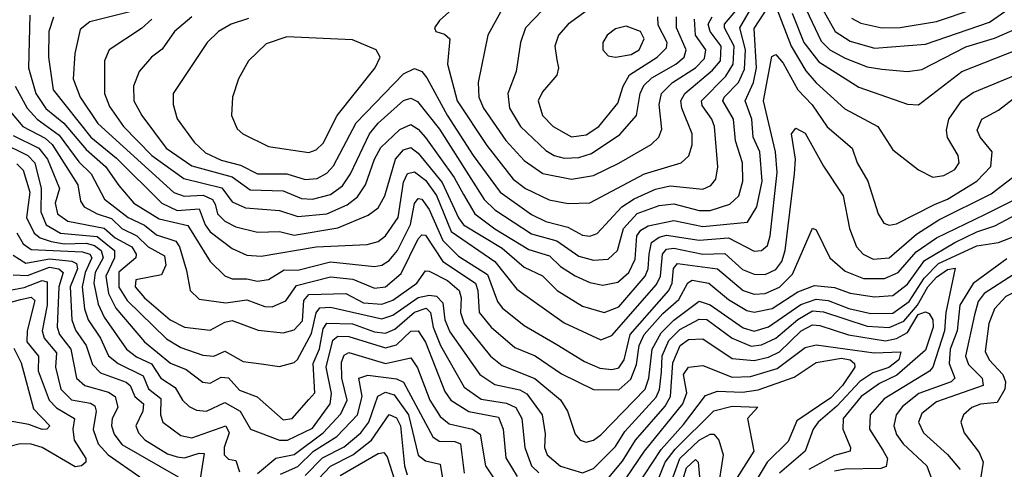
# Model space of a CAD drawing. Extents: x 1308313 to 1441400, y 959662 to 1036319.
# Tile 473 of 656: x 1405913 to 1408611, y 965365 to 966597. Entities that reach past the tile are written whole.
import ezdxf

# ---------------------------------------------------------------- set-up
doc = ezdxf.new("R2010")
doc.units = 0

msp = doc.modelspace()

# ---------------------------------------------------------------- linework, layer by layer
at = {"layer": '0CON10XD'}
for points in [[(1407261.4, 966675), (1407195.3, 966555), (1407169.1, 966425), (1407171.2, 966385), (1407183.5, 966355), (1407245, 966266.1), (1407295, 966211.4), (1407346, 966176), (1407425, 966160.6), (1407485, 966170.3), (1407555, 966204.4), (1407643.1, 966255), (1407664.1, 966275), (1407672.7, 966297.3), (1407664.9, 966365), (1407671.2, 966395), (1407702, 966425), (1407765, 966465.3), (1407788.9, 966491.1), (1407793.3, 966515), (1407764.9, 966555), (1407761.5, 966598.5)], [(1406384.8, 966605), (1406337.5, 966565), (1406303.7, 966516.3), (1406274.6, 966495), (1406240.8, 966455), (1406224.8, 966415.2), (1406226.1, 966375), (1406247.6, 966335), (1406314.4, 966245), (1406385, 966197), (1406495, 966167), (1406545, 966131.4), (1406635, 966128.7), (1406685, 966107.7), (1406715, 966105.4), (1406765, 966118.6), (1406797.9, 966142.1), (1406819.6, 966175), (1406871.2, 966285), (1406895, 966314.2), (1406965, 966375.9), (1406985, 966381.9), (1407003.2, 966373.2), (1407063, 966297), (1407185.4, 966105), (1407215, 966076), (1407315, 966011), (1407385, 965991.5), (1407445, 965949.3), (1407485, 965938), (1407525, 965941.5), (1407550.5, 965965), (1407566.9, 966025), (1407605, 966066.2), (1407665, 966087.9), (1407705, 966092.7), (1407775, 966074.4), (1407805, 966074.4), (1407858.4, 966091.6), (1407883.3, 966115), (1407894, 966155), (1407893.1, 966205), (1407873.8, 966265), (1407868.9, 966325), (1407839.8, 966375), (1407843, 966385), (1407882.5, 966425), (1407898.5, 966461.5), (1407901.9, 966515), (1407885.7, 966575), (1407925, 966642.3)], [(1406215, 966618.9), (1406105, 966591.6), (1406079.2, 966570.8), (1406064, 966505), (1406059.7, 966435), (1406078.6, 966385), (1406127.1, 966312.9), (1406335, 966124), (1406364, 966114), (1406416.1, 966116.1), (1406441.2, 966105), (1406448.4, 966091.6), (1406455.3, 966065.3), (1406475, 966045.2), (1406505, 966030.1), (1406565, 966014.8), (1406625, 966016.6), (1406665, 966007.2), (1406785, 966027.4), (1406868, 966062), (1406895, 966081.8), (1406913.1, 966115), (1406942.6, 966215), (1406965, 966240.6), (1406985, 966247.1), (1407005, 966232), (1407070.9, 966150.9), (1407115, 966054), (1407129, 966035), (1407235, 965971), (1407295, 965919.7), (1407345, 965895.2), (1407385.6, 965855.6), (1407455, 965812.6), (1407514.8, 965794.8), (1407555, 965810.8), (1407627, 965895), (1407635.1, 965915), (1407637.4, 965955), (1407643.6, 965986.4), (1407665, 966001.3), (1407685, 966006.6), (1407775, 965993.5), (1407855, 965999.9), (1407925, 965963.1), (1407945.4, 965964.6), (1407961.6, 965978.4), (1407969.2, 966005), (1407988.3, 966178.3), (1407983.9, 966235), (1407950.8, 966375), (1407973.9, 966496.1), (1407985, 966501.8), (1408005, 966478.6), (1408045.1, 966405.1), (1408083.8, 966363.8), (1408125, 966303.8), (1408193.5, 966245), (1408207.6, 966205), (1408236.8, 966155), (1408265, 966065.8), (1408280.3, 966040.2), (1408295, 966033.9), (1408315, 966037.6), (1408419.1, 966090.9), (1408455, 966105.7), (1408535.1, 966154.9), (1408574, 966195), (1408577, 966235), (1408544.2, 966275), (1408535.8, 966295), (1408549.4, 966325), (1408595, 966349.4), (1408635, 966380.6)], [(1406275, 966598.7), (1406246.9, 966573.1), (1406158, 966515), (1406145.3, 966485), (1406145.7, 966395), (1406159.3, 966359.3), (1406197.7, 966305), (1406275.1, 966225), (1406362.4, 966162.4), (1406466.7, 966136.7), (1406495, 966098.1), (1406531.7, 966081.7), (1406625, 966074.2), (1406675, 966058.2), (1406754.3, 966065.7), (1406810, 966090), (1406838.2, 966111.8), (1406860.4, 966145), (1406884.9, 966215), (1406902.5, 966247.4), (1406955, 966296.8), (1406985, 966309.7), (1407005, 966297.7), (1407024.6, 966274.6), (1407103.5, 966165), (1407128.8, 966118.8), (1407160, 966065), (1407215, 966024.6), (1407307.8, 965967.8), (1407365, 965950.6), (1407395, 965921.5), (1407435, 965895.5), (1407475, 965877.7), (1407510.4, 965870.4), (1407552.2, 965877.8), (1407581.5, 965905), (1407598.9, 965941.1), (1407604.3, 966005), (1407615, 966020.3), (1407635, 966032.8), (1407705, 966046.9), (1407785, 966031.1), (1407907.4, 966042.6), (1407932.2, 966085), (1407947.2, 966155), (1407940.9, 966235), (1407922.8, 966275), (1407919, 966325), (1407900.5, 966375), (1407923.3, 966425), (1407931.5, 966465), (1407925, 966572.9), (1407965, 966633.3)], [(1406539.7, 966600.3), (1406492.5, 966585), (1406457.5, 966565), (1406426.7, 966535), (1406333.8, 966395), (1406333.4, 966365), (1406345, 966325.6), (1406391.5, 966261.5), (1406422.6, 966232.6), (1406465, 966212.7), (1406518.4, 966198.4), (1406565, 966174.9), (1406645, 966175.1), (1406695, 966159.6), (1406728.2, 966161.8), (1406755, 966177.1), (1406772.9, 966197.1), (1406834.8, 966315), (1406965, 966448.9), (1406995, 966464), (1407015, 966455.3), (1407028.4, 966438.4), (1407084.7, 966335.3), (1407155.7, 966225), (1407229.7, 966125), (1407315, 966064), (1407355, 966044.1), (1407415, 966028.8), (1407455, 966006.5), (1407475, 966004), (1407495, 966011.6), (1407563, 966085), (1407596.9, 966106.9), (1407655, 966132.6), (1407695, 966142), (1407785, 966133), (1407806.9, 966143.1), (1407819.9, 966160.1), (1407825.6, 966194.4), (1407816.4, 966305), (1407809.4, 966325), (1407782.4, 966362.4), (1407780.9, 966375), (1407847.8, 966442.2), (1407868.1, 966475), (1407870.5, 966525), (1407844.2, 966575), (1407844.4, 966585), (1407885, 966633)], [(1407096.9, 966625), (1407063.3, 966595), (1407049.2, 966575), (1407053.3, 966565), (1407077.4, 966557.4), (1407091.5, 966545), (1407085.6, 966475), (1407111.7, 966375), (1407193, 966253), (1407265, 966160.2), (1407298.6, 966135), (1407364.1, 966104.1), (1407415.9, 966094.1), (1407475, 966095.2), (1407624.7, 966175.3), (1407725.2, 966204.8), (1407746.2, 966223.9), (1407755.8, 966254.2), (1407755.9, 966285), (1407726.7, 966355), (1407724.8, 966375), (1407735.8, 966395), (1407811.2, 966458.8), (1407832.9, 966485), (1407834.9, 966525), (1407804.5, 966565), (1407799.6, 966585), (1407809.9, 966605)], [(1407345, 966623.3), (1407299, 966575), (1407285.2, 966534.8), (1407273.3, 966455), (1407250.9, 966395), (1407255.2, 966355), (1407285, 966304.4), (1407355, 966239.3), (1407377.7, 966225), (1407405, 966217.9), (1407445, 966219.6), (1407479.6, 966230.4), (1407557.1, 966282.9), (1407603.3, 966335), (1407613, 966395), (1407623, 966417), (1407645, 966437.8), (1407710.6, 966475), (1407733.5, 966495), (1407739.3, 966515), (1407712.3, 966575), (1407712.2, 966605)], [(1407485.3, 966635), (1407415.3, 966585), (1407389.5, 966555), (1407379.2, 966525), (1407385, 966487.1), (1407389.7, 966465), (1407384.7, 966445), (1407345, 966399.6), (1407333.8, 966375), (1407345.2, 966335), (1407375, 966304.3), (1407425, 966275.9), (1407465, 966281.9), (1407499.4, 966305), (1407551.7, 966368.3), (1407566.7, 966415), (1407584.2, 966445.8), (1407659.3, 966495), (1407685, 966520), (1407687.2, 966535), (1407662.4, 966582.4), (1407661, 966605)], [(1407990, 966620), (1408026.5, 966525), (1408067.1, 966457.1), (1408095, 966424.1), (1408173.4, 966353.4), (1408264.2, 966304.2), (1408305, 966240.9), (1408375.8, 966185.8), (1408415, 966165.9), (1408445, 966170.5), (1408475, 966186.7), (1408487.2, 966205), (1408484.1, 966225), (1408454.8, 966274.8), (1408451.9, 966295), (1408458.4, 966325), (1408493.8, 966376.2), (1408525, 966397.8), (1408735, 966484.8)], [(1408029.7, 966615), (1408061.8, 966535), (1408102.1, 966482.1), (1408212.1, 966412.1), (1408345, 966365.9), (1408375.7, 966364.3), (1408494, 966455), (1408675, 966526.4)], [(1408067.3, 966625), (1408108.4, 966538.4), (1408132.3, 966515), (1408175, 966492.2), (1408235, 966468.4), (1408275, 966462.1), (1408345, 966455.2), (1408385, 966461.1), (1408505, 966523.2), (1408583.7, 966546.3), (1408632, 966568)], [(1408113, 966625), (1408147.2, 966565), (1408188, 966538), (1408255, 966519.5), (1408395, 966530), (1408569.6, 966590.4), (1408615, 966621.7)], [(1408191.6, 966601.6), (1408217.3, 966587.3), (1408274.6, 966574.6), (1408325, 966575.7), (1408425, 966592.3), (1408525, 966626.5)], [(1405940.7, 966609.3), (1405937.5, 966465), (1405957.2, 966395), (1405985, 966354), (1406033.9, 966313.9), (1406095, 966241.7), (1406147.8, 966195), (1406185, 966143.3), (1406225.5, 966095), (1406295, 966051.4), (1406373.4, 966033.4), (1406435, 965934.7), (1406475, 965895.3), (1406495, 965887.2), (1406535, 965887.5), (1406565, 965880.5), (1406595, 965885.4), (1406638.1, 965911.9), (1406675, 965911.5), (1406765, 965933.6), (1406885, 965920.9), (1406905.1, 965924.9), (1406925, 965937.9), (1406947.8, 965965), (1406983.4, 966036.6), (1406995, 966093.8), (1407005, 966107.4), (1407015, 966105.7), (1407035, 966077.2), (1407072.6, 965992.6), (1407115, 965949.6), (1407195, 965899), (1407222.2, 965825), (1407235, 965808.3), (1407295, 965759.4), (1407385, 965707.7), (1407460.8, 965660.8), (1407502.6, 965642.6), (1407535, 965639), (1407555, 965643.5), (1407568.9, 965665), (1407585.9, 965735), (1407691.6, 965855), (1407700.2, 965875), (1407704.1, 965915.9), (1407715, 965929.2), (1407824.4, 965914.4), (1407895, 965855.1), (1407925, 965844.9), (1407955, 965846.8), (1407995, 965864.1), (1408030.3, 965899.7), (1408085, 966025.7), (1408095, 966021.2), (1408132.4, 965945), (1408175, 965908.2), (1408225, 965888.1), (1408282.1, 965887.9), (1408320, 965905), (1408369, 965961), (1408425, 965999.8), (1408556.8, 966063.2), (1408739.7, 966155)], [(1406006.1, 966603.9), (1405993.3, 966565), (1405992.1, 966495), (1406004.8, 966405), (1406107.7, 966275), (1406178, 966218), (1406302.4, 966095), (1406345, 966074.9), (1406405, 966078.8), (1406421.1, 966035), (1406435, 966015.9), (1406495, 965970.5), (1406535, 965952.2), (1406575, 965949), (1406725, 965974.9), (1406865, 965981.6), (1406895, 965989.2), (1406915, 966004.8), (1406950.1, 966055), (1406965, 966152.5), (1406975.6, 966175.6), (1406995, 966180.1), (1407025, 966157.6), (1407055, 966115.2), (1407095, 966016.6), (1407214.8, 965934.8), (1407275, 965858.9), (1407405, 965766.9), (1407505, 965720.2), (1407535, 965732.2), (1407658.1, 965871.9), (1407668.4, 965895), (1407673.9, 965955), (1407685, 965968.6), (1407705, 965971.6), (1407785, 965954.9), (1407845, 965956.6), (1407893.1, 965913.1), (1407925, 965900.4), (1407955, 965899.6), (1407985, 965913.2), (1408000.8, 965935), (1408010.5, 965965), (1408036.1, 966175), (1408038.4, 966215), (1408027.9, 966285), (1408039.7, 966300.3), (1408065, 966286.8), (1408115, 966196.2), (1408168.7, 966115), (1408186.3, 966025), (1408205.2, 965975), (1408224.1, 965955), (1408250.9, 965940.9), (1408295.4, 965944.6), (1408370, 966010), (1408431.1, 966048.9), (1408575, 966119.9), (1408645, 966174.2)], [(1407545, 966494.4), (1407587.9, 966502.1), (1407610.7, 966515), (1407624.3, 966545), (1407614.1, 966565), (1407575, 966579.5), (1407545, 966572), (1407522.5, 966555), (1407510.8, 966535), (1407510.8, 966515), (1407525, 966497.9), (1407545, 966494.4)], [(1406705, 966233.6), (1406725, 966240.5), (1406745, 966258.8), (1406782.5, 966335), (1406886.7, 966465), (1406900.6, 966495), (1406890, 966515), (1406825, 966542.3), (1406645, 966550.2), (1406588.6, 966531.4), (1406539.7, 966485), (1406512.3, 966435), (1406496.4, 966385), (1406493.8, 966335), (1406508.5, 966298.5), (1406524.2, 966284.2), (1406595, 966249.6), (1406705, 966233.6)], [(1405900.8, 966415), (1405934.1, 966355), (1405960.6, 966325), (1406021.3, 966281.3), (1406075, 966208.3), (1406108.6, 966175), (1406145.7, 966105.7), (1406210.5, 966055), (1406254.7, 966034.7), (1406287.9, 966007.9), (1406340.5, 965990.5), (1406351.2, 965975), (1406369.8, 965909.8), (1406380.4, 965855), (1406405, 965831.4), (1406478, 965822), (1406535, 965830), (1406585, 965811.9), (1406605, 965810.9), (1406642.7, 965827.3), (1406671.1, 965868.9), (1406765, 965892.4), (1406826.2, 965886.2), (1406885, 965861.7), (1406915, 965865.6), (1406958.4, 965901.6), (1407005, 965996.5), (1407015, 966008.3), (1407025, 966006.9), (1407072, 965935), (1407161.5, 965875), (1407168.4, 965855), (1407171.8, 965795), (1407205, 965755.2), (1407269.5, 965699.5), (1407325, 965676.2), (1407397.1, 965627.1), (1407485, 965583.9), (1407555, 965583.1), (1407587.8, 965612.2), (1407603, 965653), (1407610.1, 965705), (1407624.1, 965735), (1407675, 965792.7), (1407719.1, 965830.9), (1407743.2, 965876.8), (1407755, 965883.4), (1407801.1, 965875), (1407855, 965830.7), (1407905, 965801), (1407925, 965795.7), (1407975, 965806.4), (1408045, 965851.3), (1408090.8, 965869.2), (1408145, 965863.5), (1408188.3, 965848.3), (1408255, 965838.3), (1408305, 965841.2), (1408345, 965873), (1408392.2, 965937.8), (1408475, 965986.7), (1408535, 966016.2), (1408585, 966032.6), (1408645, 966064.9)], [(1405887.8, 966345), (1405921.9, 966305), (1405983.1, 966273.1), (1406002.1, 966255), (1406072.5, 966145), (1406079.9, 966099.9), (1406089.7, 966085), (1406125, 966065.3), (1406165, 966053), (1406192.6, 966025), (1406233.9, 966005), (1406265, 965974.7), (1406310.2, 965950.2), (1406313.6, 965925), (1406301.8, 965898.2), (1406231.1, 965885), (1406229.4, 965865), (1406255.2, 965835), (1406325, 965774.8), (1406365, 965754.5), (1406435, 965746.3), (1406475, 965769), (1406495, 965773.3), (1406566.3, 965746.3), (1406635, 965739.3), (1406665, 965747.3), (1406687.7, 965772.3), (1406691.7, 965828.3), (1406705.6, 965844.4), (1406807, 965847), (1406855, 965822), (1406905, 965818.2), (1406935, 965829.3), (1407001.4, 965875), (1407025, 965908.9), (1407035, 965908.4), (1407085, 965882.7), (1407116.9, 965855), (1407122.4, 965835), (1407120.7, 965795), (1407130.9, 965765), (1407202.6, 965675), (1407235, 965650.3), (1407324.5, 965614.5), (1407395, 965556.2), (1407413.7, 965525), (1407435, 965462.2), (1407448.9, 965445), (1407465, 965439.7), (1407485, 965445.2), (1407505, 965460.2), (1407626.5, 965585), (1407636.9, 965615), (1407645.7, 965695), (1407670.3, 965739.7), (1407705, 965773.9), (1407775, 965825.8), (1407805, 965816.1), (1407895, 965752.9), (1407925, 965744), (1407965, 965755.8), (1408053.1, 965816.9), (1408095, 965831.4), (1408127.9, 965827.9), (1408185, 965805.6), (1408245, 965792.2), (1408305, 965793.7), (1408350.1, 965825), (1408390.6, 965889.4), (1408430.7, 965929.3), (1408535, 965978.1), (1408595, 965987.1), (1408665, 966014.5)], [(1405895, 966279.8), (1405965.6, 966245.6), (1405989.2, 966215), (1406022.4, 966135), (1406010.3, 966095), (1406016.7, 966065), (1406044.6, 966045), (1406145, 966025.8), (1406175, 966000), (1406220.5, 965975), (1406232.4, 965955), (1406231.3, 965945), (1406184.8, 965905.2), (1406184.8, 965864.8), (1406207.5, 965827.5), (1406315, 965723), (1406355, 965698.8), (1406415, 965678.5), (1406445, 965675.6), (1406475, 965688.8), (1406525, 965660.6), (1406574.4, 965654.4), (1406625, 965647.1), (1406665, 965658.1), (1406674.1, 965665.9), (1406712.9, 965737.1), (1406725.7, 965794.3), (1406735, 965807.7), (1406765, 965809.7), (1406905, 965778), (1406935, 965787.5), (1407005, 965836), (1407035, 965842.9), (1407055, 965840.2), (1407072, 965822), (1407077.5, 965775), (1407091.8, 965741.8), (1407173.9, 965625), (1407215, 965597.7), (1407283.4, 965583.4), (1407302.7, 965572.7), (1407344.4, 965514.4), (1407352.8, 965462.8), (1407351, 965425), (1407358, 965405), (1407395, 965373.9), (1407455, 965356.2), (1407485, 965368), (1407545, 965427.8), (1407570.6, 965469.4), (1407656.7, 965563.3), (1407666.1, 965583.9), (1407671.3, 965631.3), (1407673.4, 965676.6), (1407691.5, 965718.5), (1407721.5, 965748.5), (1407775, 965777.2), (1407796, 965776), (1407864.9, 965724.9), (1407917.2, 965702.8), (1407945, 965706.3), (1407984.8, 965725), (1408045, 965776.1), (1408085, 965799.3), (1408115, 965796.9), (1408235, 965757.4), (1408295, 965754.4), (1408335, 965771.5), (1408373.1, 965815), (1408401.3, 965865), (1408425, 965892.2), (1408455, 965913.3), (1408476.2, 965916.2), (1408450.3, 965795), (1408447, 965745), (1408414.8, 965645), (1408406, 965634), (1408281.3, 965558.7), (1408243.3, 965515), (1408241, 965475), (1408277.5, 965417.5), (1408290.9, 965395), (1408286.7, 965373.3), (1408272.2, 965367.8), (1408175, 965366.3), (1408145, 965360.1)], [(1405861.5, 966261.5), (1405935.2, 966225), (1405954.9, 966204.9), (1405971.8, 966135), (1405970.7, 966070.7), (1405985.4, 966035), (1406025, 966012.6), (1406125, 966003), (1406172.5, 965965), (1406172.9, 965945), (1406148.9, 965895), (1406156.7, 965846.7), (1406177, 965807), (1406254.9, 965714.9), (1406326.5, 965656.5), (1406369.3, 965639.3), (1406415, 965604.4), (1406435, 965601.3), (1406465, 965618.3), (1406485, 965616.2), (1406515, 965582), (1406563.9, 965563.9), (1406635, 965501), (1406660, 965505), (1406705, 965556.4), (1406721.7, 965575), (1406717, 965655), (1406734.4, 965695.6), (1406745, 965750), (1406754.6, 965765.4), (1406825, 965764), (1406885, 965742.2), (1406915, 965738.8), (1406940.8, 965749.2), (1406995, 965795.8), (1407026.5, 965806.5), (1407038.8, 965795), (1407045.9, 965755), (1407066.4, 965705), (1407130.4, 965590.4), (1407177.8, 965557.8), (1407247.1, 965547.1), (1407272.8, 965535), (1407289.2, 965505), (1407297.4, 965425), (1407315.1, 965375), (1407335, 965355.4)], [(1405905, 966202.4), (1405923, 966185), (1405940.8, 966125), (1405931.7, 966055), (1405952.6, 966012.6), (1405969.6, 965999.6), (1405999.5, 965989.5), (1406035, 965983.2), (1406095, 965984.9), (1406118.4, 965978.4), (1406136.4, 965965), (1406142.1, 965945), (1406120.2, 965905), (1406115.9, 965875), (1406127.8, 965817.8), (1406145, 965782.2), (1406205.5, 965695), (1406233.6, 965673.6), (1406274.5, 965654.5), (1406299.9, 965615), (1406339.3, 965589.3), (1406359, 965555), (1406377.3, 965537.3), (1406397.7, 965527.7), (1406425, 965524.8), (1406475, 965548.3), (1406517, 965525), (1406545.1, 965475.1), (1406625, 965445.7), (1406646.4, 965445), (1406715, 965478.2), (1406763.3, 965545), (1406767, 965573), (1406753.1, 965645), (1406771, 965719), (1406785, 965730.1), (1406815, 965729.1), (1406915, 965698.3), (1406945, 965706.5), (1406985, 965743.6), (1407005, 965744.8), (1407025, 965713.4), (1407078.3, 965578.3), (1407094.7, 965554.7), (1407143.7, 965523.7), (1407225, 965508.5), (1407237.7, 965475), (1407245, 965396.5), (1407275.9, 965345.9)], [(1408944.3, 966025.7), (1408877.4, 965935), (1408815, 965874.2), (1408795, 965867.5), (1408735, 965876.6), (1408675, 965869.3), (1408615, 965838.7), (1408583.6, 965805), (1408567.8, 965765), (1408558, 965688), (1408569.3, 965665), (1408606.3, 965625), (1408613.7, 965605), (1408611.9, 965585), (1408591.2, 965548.8), (1408545, 965544.2), (1408521.5, 965535), (1408498.9, 965515), (1408491.8, 965495), (1408500.5, 965465), (1408541.6, 965411.6), (1408552.8, 965385), (1408539.5, 965305)], [(1405905, 966013.1), (1405922.9, 965982.9), (1405945, 965967.8), (1406085, 965961.2), (1406105.1, 965955), (1406110.9, 965945), (1406092.3, 965905), (1406084.6, 965865), (1406090.8, 965805), (1406100.7, 965775), (1406134.4, 965725), (1406156.2, 965676.2), (1406183.4, 965655), (1406251.7, 965621.7), (1406266.2, 965586.2), (1406299.6, 965559.6), (1406299.2, 965515), (1406305.2, 965495), (1406355, 965458), (1406385, 965451.6), (1406477.6, 965485), (1406486.6, 965465), (1406473.3, 965425), (1406473.5, 965405), (1406485, 965393.5), (1406505, 965389.5), (1406515, 965358.9)], [(1405895, 965952.5), (1405930.2, 965930.2), (1405995, 965942.3), (1406056.1, 965936.1), (1406069.2, 965929.2), (1406071.2, 965915), (1406051.8, 965865), (1406056.1, 965775), (1406066.4, 965746.4), (1406094.9, 965705), (1406112.2, 965652.2), (1406135, 965630.1), (1406205, 965604.6), (1406215.9, 965595), (1406228.3, 965565), (1406251.9, 965545), (1406250.9, 965525), (1406231.2, 965485), (1406238.5, 965465), (1406256.3, 965446.3), (1406318.2, 965408.2), (1406345, 965399.7), (1406365, 965397.2), (1406405, 965409.9), (1406418.5, 965408.5), (1406402.5, 965305)], [(1408617.9, 965942.1), (1408525, 965874.8), (1408488.5, 965815), (1408481.1, 965745), (1408462.1, 965695), (1408459.9, 965655), (1408474.8, 965615), (1408465, 965604.9), (1408376.6, 965573.4), (1408332, 965538), (1408314.5, 965515), (1408308.2, 965485), (1408315, 965460.7), (1408333.3, 965435), (1408398.5, 965375), (1408409.2, 965345)], [(1405895, 965898), (1405935, 965896.6), (1405995, 965919), (1406020, 965915), (1406032, 965905), (1406020.4, 965865), (1406016.2, 965755), (1406022.6, 965735), (1406053.4, 965695), (1406068.6, 965615), (1406091.3, 965595), (1406156.6, 965576.6), (1406174.9, 965564.9), (1406182.2, 965535), (1406166.9, 965505), (1406164.4, 965485), (1406171.9, 965461.9), (1406193.3, 965433.3), (1406346.9, 965345)], [(1408635, 965898.6), (1408555, 965847.3), (1408539.1, 965825), (1408528.8, 965788.8), (1408504.4, 965675), (1408512.4, 965652.3), (1408549.6, 965615), (1408552.3, 965595), (1408425, 965549.9), (1408385, 965518.3), (1408375.6, 965495), (1408389, 965465), (1408455, 965405.7), (1408489.8, 965365)], [(1405886.2, 965856.2), (1405925, 965863.3), (1405975, 965882.6), (1405988.8, 965878.8), (1405988, 965815), (1405974.5, 965745), (1405980.1, 965725), (1406013.6, 965685), (1406011.6, 965645), (1406026.3, 965585), (1406055, 965556), (1406106.9, 965546.9), (1406119.3, 965539.3), (1406122.9, 965525), (1406114.1, 965474.1), (1406128.6, 965435), (1406155.5, 965405), (1406242.1, 965345)], [(1405855, 965814.1), (1405915, 965830.4), (1405945, 965836.9), (1405955, 965828.2), (1405933.7, 965745), (1405932.4, 965715), (1405964.5, 965675), (1405963.6, 965635), (1405994.3, 965555), (1406014.3, 965534.3), (1406063.7, 965505), (1406058.7, 965475), (1406062.1, 965445), (1406094.7, 965395), (1406094.7, 965385), (1406082.7, 965375), (1406065, 965372.2), (1405975, 965424.9), (1405945, 965434.3), (1405914.8, 965435.2), (1405882.9, 965427.1)], [(1407485, 965292.7), (1407565, 965387.6), (1407600, 965445), (1407681.3, 965538.7), (1407696.2, 965565), (1407702.4, 965657.6), (1407722.6, 965705), (1407745, 965720.9), (1407785, 965723), (1407865, 965668.7), (1407925, 965663.3), (1407965, 965672.9), (1407995, 965687.7), (1408054.1, 965745), (1408085, 965760.9), (1408105, 965759.8), (1408183.9, 965733.9), (1408285, 965717.1), (1408315, 965724.2), (1408345, 965740.5), (1408375, 965789.5), (1408395, 965796.5), (1408405, 965792.2), (1408414.9, 965775), (1408415.3, 965755.3), (1408395, 965691.8), (1408316.3, 965623.7), (1408269, 965601), (1408218.3, 965565), (1408168.7, 965505), (1408168, 965475), (1408189.2, 965425), (1408187.9, 965415), (1408145, 965403), (1408075.2, 965365)], [(1405897.3, 965697.3), (1405917.2, 965657.2), (1405951.3, 965531.3), (1405995.3, 965485), (1405987.5, 965475), (1405975, 965474.5), (1405938.3, 965488.3), (1405845, 965504.3)], [(1407540.1, 965289.9), (1407625.2, 965414.8), (1407730, 965545), (1407740.8, 965575), (1407731.4, 965625), (1407745, 965645.2), (1407785, 965649.6), (1407865, 965618.1), (1407915, 965619.9), (1407988.6, 965641.5), (1408065, 965699), (1408095, 965706.8), (1408254.5, 965684.5), (1408327, 965687), (1408321.5, 965665), (1408294.2, 965644.2), (1408250.5, 965629.5), (1408215, 965606), (1408151.6, 965538.4), (1408100.5, 965495), (1408086.5, 965475), (1408064.6, 965415), (1407994.8, 965355.2)], [(1406565, 965354), (1406615, 965395.8), (1406665, 965406.4), (1406745, 965465), (1406792.9, 965517.2), (1406810.7, 965555), (1406795.3, 965615), (1406795, 965659.4), (1406802.2, 965677.8), (1406815, 965685.1), (1406915, 965655.3), (1406985, 965670.6), (1407003.3, 965643.3), (1407036.5, 965555), (1407065, 965510), (1407089.7, 965489.7), (1407153.8, 965475), (1407175, 965461.9), (1407189.4, 965375), (1407235.5, 965305.5)], [(1407579.2, 965280.8), (1407670.1, 965419.9), (1407731.9, 965488.1), (1407792, 965568), (1407825, 965579.6), (1407893, 965577), (1407936.6, 965583.4), (1408035, 965617.7), (1408095, 965657.8), (1408165, 965670.4), (1408188.5, 965665), (1408200.6, 965655), (1408200.9, 965645), (1408167.1, 965595), (1408135, 965561.4), (1408042, 965498), (1408018.6, 965441.4), (1407961.1, 965385), (1407912.4, 965305)], [(1406628.1, 965351.9), (1406675, 965373.6), (1406717.8, 965415), (1406782.1, 965455), (1406838.9, 965515), (1406851.4, 965565), (1406842.4, 965615), (1406866.7, 965623.3), (1406945, 965613.1), (1406965, 965604.5), (1407045, 965454.3), (1407062.5, 965442.5), (1407105, 965441.9), (1407120.8, 965435), (1407131.2, 965355)], [(1406695, 965348.5), (1406743, 965397), (1406802.5, 965427.5), (1406848, 965465), (1406869.6, 965495), (1406893.9, 965566.1), (1406915, 965576.6), (1406939.4, 965569.4), (1406978.7, 965515), (1407005, 965404.2), (1407025, 965388.8), (1407065, 965380), (1407072, 965335)], [(1407659.9, 965330.1), (1407681.9, 965385), (1407709.2, 965420.8), (1407815, 965525.4), (1407865, 965538.1), (1407935.5, 965535.5), (1407907.3, 965505), (1407924.4, 965415), (1407874.2, 965335.8)], [(1406715, 965322), (1406765, 965374), (1406826, 965405), (1406876.7, 965445), (1406925, 965515.6), (1406945, 965506.4), (1406956.4, 965485), (1406967.4, 965375), (1406975, 965350.3)], [(1407695.9, 965325), (1407721.9, 965395), (1407775, 965445), (1407805, 965461.6), (1407815, 965461.3), (1407828.3, 965445), (1407840.2, 965405), (1407825.3, 965305)], [(1406791.2, 965348.8), (1406895, 965408.7), (1406911.2, 965411.2), (1406919.8, 965399.8), (1406946.6, 965316.6)], [(1407726.6, 965325), (1407740.1, 965369.9), (1407765, 965392.3), (1407772.2, 965385), (1407777.2, 965325)]]:
    msp.add_lwpolyline(points, dxfattribs=at)

doc.saveas('drawing.dxf')
